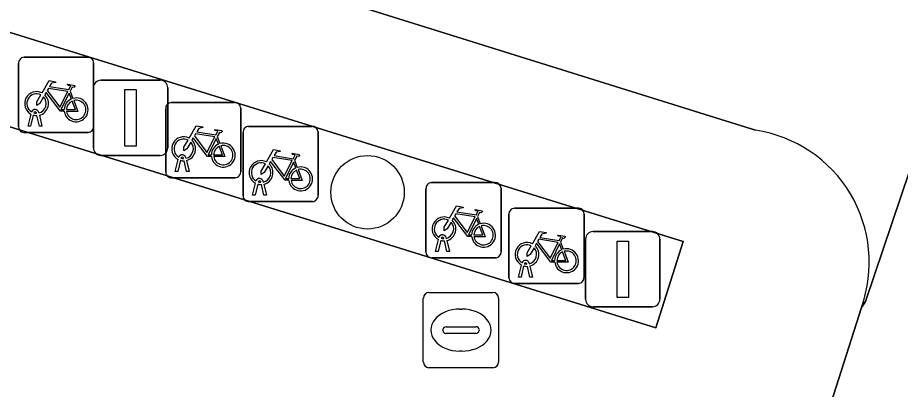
# Model space of a CAD drawing. Extents: x 160675 to 161153, y 383241 to 383714.
# Drawn here: x 161107.31 to 161119.07, y 383453.9 to 383458.85 of the extents above; entities that cross this region are included whole.
import ezdxf

# ---------------------------------------------------------------- set-up
doc = ezdxf.new("R2010")
doc.units = 0
for name, color, linetype in [('IMGEO_Boom', 7, 'Continuous'), ('IMGEO_Fietsenrek', 7, 'Continuous'), ('IMGEO_Fietspad_gesloten', 7, 'Continuous'), ('IMGEO_Kolk', 7, 'Continuous'), ('IMGEO_Lichtmast', 7, 'Continuous'), ('IMGEO_Verkeerseiland_open', 7, 'Continuous'), ('IMGEO_Voetgangersgebied_open', 7, 'Continuous')]:
    doc.layers.add(name, color=color, linetype=linetype)

msp = doc.modelspace()

# ---------------------------------------------------------------- linework, layer by layer
at = {"layer": 'IMGEO_Boom'}
msp.add_circle((161111.972, 383456.525), 0.489, dxfattribs=at)
at = {"layer": 'IMGEO_Fietsenrek'}
for p, q in [((161107.4, 383458.32), (161108.241, 383458.32)), ((161108.241, 383458.32), (161107.4, 383458.32)), ((161107.325, 383457.395), (161107.325, 383458.236)), ((161107.325, 383458.236), (161107.325, 383457.395)), ((161108.325, 383458.245), (161108.325, 383457.404)), ((161108.325, 383457.404), (161108.325, 383458.245)), ((161108.012, 383457.869), (161108.048, 383457.774)), ((161109.359, 383457.718), (161110.2, 383457.718)), ((161110.2, 383457.718), (161109.359, 383457.718)), ((161107.563, 383457.576), (161107.562, 383457.58)), ((161107.594, 383457.587), (161107.595, 383457.58)), ((161109.284, 383456.793), (161109.284, 383457.634)), ((161109.284, 383457.634), (161109.284, 383456.793)), ((161110.284, 383457.643), (161110.284, 383456.802)), ((161110.284, 383456.802), (161110.284, 383457.643)), ((161107.452, 383457.404), (161107.491, 383457.564)), ((161107.521, 383457.552), (161107.486, 383457.404)), ((161107.604, 383457.404), (161107.57, 383457.546)), ((161107.602, 383457.55), (161107.637, 383457.404)), ((161107.486, 383457.404), (161107.452, 383457.404)), ((161107.637, 383457.404), (161107.604, 383457.404)), ((161110.389, 383457.402), (161111.23, 383457.402)), ((161111.23, 383457.402), (161110.389, 383457.402)), ((161108.25, 383457.32), (161107.409, 383457.32)), ((161107.409, 383457.32), (161108.25, 383457.32)), ((161109.971, 383457.267), (161110.007, 383457.172)), ((161110.314, 383456.477), (161110.314, 383457.318)), ((161110.314, 383457.318), (161110.314, 383456.477)), ((161111.314, 383457.327), (161111.314, 383456.486)), ((161111.314, 383456.486), (161111.314, 383457.327)), ((161109.553, 383456.985), (161109.554, 383456.978)), ((161109.411, 383456.802), (161109.45, 383456.962)), ((161109.48, 383456.95), (161109.445, 383456.802)), ((161109.522, 383456.974), (161109.521, 383456.978)), ((161109.563, 383456.802), (161109.529, 383456.944)), ((161109.561, 383456.948), (161109.596, 383456.802)), ((161111.001, 383456.951), (161111.037, 383456.856)), ((161109.445, 383456.802), (161109.411, 383456.802)), ((161109.596, 383456.802), (161109.563, 383456.802)), ((161110.209, 383456.718), (161109.368, 383456.718)), ((161109.368, 383456.718), (161110.209, 383456.718)), ((161110.441, 383456.486), (161110.48, 383456.646)), ((161110.51, 383456.634), (161110.475, 383456.486)), ((161110.552, 383456.658), (161110.551, 383456.662)), ((161110.583, 383456.669), (161110.584, 383456.662)), ((161110.591, 383456.632), (161110.626, 383456.486)), ((161112.825, 383456.653), (161113.666, 383456.653)), ((161113.666, 383456.653), (161112.825, 383456.653)), ((161110.593, 383456.486), (161110.559, 383456.628)), ((161112.75, 383455.728), (161112.75, 383456.569)), ((161112.75, 383456.569), (161112.75, 383455.728)), ((161113.75, 383456.578), (161113.75, 383455.737)), ((161113.75, 383455.737), (161113.75, 383456.578)), ((161111.239, 383456.402), (161110.398, 383456.402)), ((161110.398, 383456.402), (161111.239, 383456.402)), ((161110.475, 383456.486), (161110.441, 383456.486)), ((161110.626, 383456.486), (161110.593, 383456.486)), ((161113.93, 383456.314), (161114.771, 383456.314)), ((161114.771, 383456.314), (161113.93, 383456.314)), ((161113.437, 383456.202), (161113.473, 383456.107)), ((161113.855, 383455.389), (161113.855, 383456.23)), ((161113.855, 383456.23), (161113.855, 383455.389)), ((161114.855, 383456.239), (161114.855, 383455.398)), ((161114.855, 383455.398), (161114.855, 383456.239)), ((161112.877, 383455.737), (161112.916, 383455.897)), ((161112.946, 383455.885), (161112.911, 383455.737)), ((161112.988, 383455.909), (161112.987, 383455.913)), ((161113.029, 383455.737), (161112.995, 383455.879)), ((161113.019, 383455.92), (161113.02, 383455.913)), ((161113.027, 383455.883), (161113.062, 383455.737)), ((161114.542, 383455.863), (161114.578, 383455.768)), ((161112.911, 383455.737), (161112.877, 383455.737)), ((161113.062, 383455.737), (161113.029, 383455.737)), ((161113.675, 383455.653), (161112.834, 383455.653)), ((161112.834, 383455.653), (161113.675, 383455.653)), ((161114.093, 383455.57), (161114.092, 383455.574)), ((161114.124, 383455.581), (161114.125, 383455.574)), ((161113.982, 383455.398), (161114.021, 383455.558)), ((161114.051, 383455.546), (161114.016, 383455.398)), ((161114.134, 383455.398), (161114.1, 383455.54)), ((161114.132, 383455.544), (161114.167, 383455.398)), ((161114.016, 383455.398), (161113.982, 383455.398)), ((161114.167, 383455.398), (161114.134, 383455.398)), ((161114.78, 383455.314), (161113.939, 383455.314)), ((161113.939, 383455.314), (161114.78, 383455.314))]:
    msp.add_line(p, q, dxfattribs=at)
for points in [[(161107.638, 383457.846), (161107.733, 383458.01), (161107.819, 383457.996), (161107.821, 383457.987), (161107.765, 383457.976), (161107.738, 383457.931), (161107.994, 383457.89)], [(161107.994, 383457.89), (161108.019, 383457.939), (161108.013, 383457.943), (161107.99, 383457.947), (161107.978, 383457.954), (161107.977, 383457.957), (161107.979, 383457.962), (161108.074, 383457.947), (161108.076, 383457.937), (161108.066, 383457.924), (161108.054, 383457.918), (161108.04, 383457.924), (161108.012, 383457.869)], [(161107.659, 383457.794), (161107.607, 383457.704), (161107.567, 383457.679), (161107.568, 383457.726), (161107.623, 383457.82)], [(161107.934, 383457.602), (161107.884, 383457.602), (161107.693, 383457.853), (161107.674, 383457.821)], [(161107.981, 383457.865), (161107.724, 383457.906), (161107.707, 383457.877), (161107.874, 383457.657), (161107.981, 383457.865)], [(161108.029, 383457.767), (161107.999, 383457.844), (161107.89, 383457.626), (161107.933, 383457.626)], [(161107.963, 383457.626), (161108.083, 383457.625), (161108.039, 383457.739)], [(161108.059, 383457.746), (161108.114, 383457.601), (161107.964, 383457.601)], [(161109.597, 383457.244), (161109.692, 383457.408), (161109.778, 383457.394), (161109.78, 383457.385), (161109.724, 383457.374), (161109.697, 383457.329), (161109.953, 383457.288)], [(161109.953, 383457.288), (161109.978, 383457.337), (161109.972, 383457.341), (161109.949, 383457.345), (161109.937, 383457.352), (161109.936, 383457.355), (161109.938, 383457.36), (161110.033, 383457.345), (161110.035, 383457.335), (161110.025, 383457.322), (161110.013, 383457.316), (161109.999, 383457.322), (161109.971, 383457.267)], [(161109.618, 383457.192), (161109.566, 383457.102), (161109.526, 383457.077), (161109.527, 383457.124), (161109.582, 383457.218)], [(161109.893, 383457), (161109.843, 383457), (161109.652, 383457.251), (161109.633, 383457.219)], [(161109.94, 383457.263), (161109.683, 383457.304), (161109.666, 383457.275), (161109.833, 383457.055), (161109.94, 383457.263)], [(161109.988, 383457.165), (161109.958, 383457.242), (161109.849, 383457.024), (161109.892, 383457.024)], [(161109.922, 383457.024), (161110.042, 383457.023), (161109.998, 383457.137)], [(161110.018, 383457.144), (161110.073, 383456.999), (161109.923, 383456.999)], [(161110.627, 383456.928), (161110.722, 383457.092), (161110.808, 383457.078), (161110.81, 383457.069), (161110.754, 383457.058), (161110.727, 383457.013), (161110.983, 383456.972)], [(161110.97, 383456.947), (161110.713, 383456.988), (161110.696, 383456.959), (161110.863, 383456.739), (161110.97, 383456.947)], [(161110.983, 383456.972), (161111.008, 383457.021), (161111.002, 383457.025), (161110.979, 383457.029), (161110.967, 383457.036), (161110.966, 383457.039), (161110.968, 383457.044), (161111.063, 383457.029), (161111.065, 383457.019), (161111.055, 383457.006), (161111.043, 383457), (161111.029, 383457.006), (161111.001, 383456.951)], [(161110.648, 383456.876), (161110.596, 383456.786), (161110.556, 383456.761), (161110.557, 383456.808), (161110.612, 383456.902)], [(161110.923, 383456.684), (161110.873, 383456.684), (161110.682, 383456.935), (161110.663, 383456.903)], [(161111.018, 383456.849), (161110.988, 383456.926), (161110.879, 383456.708), (161110.922, 383456.708)], [(161110.952, 383456.708), (161111.072, 383456.707), (161111.028, 383456.821)], [(161111.048, 383456.828), (161111.103, 383456.683), (161110.953, 383456.683)], [(161113.063, 383456.179), (161113.158, 383456.343), (161113.244, 383456.329), (161113.246, 383456.32), (161113.19, 383456.309), (161113.163, 383456.264), (161113.419, 383456.223)], [(161113.419, 383456.223), (161113.444, 383456.272), (161113.438, 383456.276), (161113.415, 383456.28), (161113.403, 383456.287), (161113.402, 383456.29), (161113.404, 383456.295), (161113.499, 383456.28), (161113.501, 383456.27), (161113.491, 383456.257), (161113.479, 383456.251), (161113.465, 383456.257), (161113.437, 383456.202)], [(161113.359, 383455.935), (161113.309, 383455.935), (161113.118, 383456.186), (161113.099, 383456.154)], [(161113.406, 383456.198), (161113.149, 383456.239), (161113.132, 383456.21), (161113.299, 383455.99), (161113.406, 383456.198)], [(161113.454, 383456.1), (161113.424, 383456.177), (161113.315, 383455.959), (161113.358, 383455.959)], [(161113.084, 383456.127), (161113.032, 383456.037), (161112.992, 383456.012), (161112.993, 383456.059), (161113.048, 383456.153)], [(161113.388, 383455.959), (161113.508, 383455.958), (161113.464, 383456.072)], [(161113.484, 383456.079), (161113.539, 383455.934), (161113.389, 383455.934)], [(161114.168, 383455.84), (161114.263, 383456.004), (161114.349, 383455.99), (161114.351, 383455.981), (161114.295, 383455.97), (161114.268, 383455.925), (161114.524, 383455.884)], [(161114.524, 383455.884), (161114.549, 383455.933), (161114.543, 383455.937), (161114.52, 383455.941), (161114.508, 383455.948), (161114.507, 383455.951), (161114.509, 383455.956), (161114.604, 383455.941), (161114.606, 383455.931), (161114.596, 383455.918), (161114.584, 383455.912), (161114.57, 383455.918), (161114.542, 383455.863)], [(161114.189, 383455.788), (161114.137, 383455.698), (161114.097, 383455.673), (161114.098, 383455.72), (161114.153, 383455.814)], [(161114.464, 383455.596), (161114.414, 383455.596), (161114.223, 383455.847), (161114.204, 383455.815)], [(161114.511, 383455.859), (161114.254, 383455.9), (161114.237, 383455.871), (161114.404, 383455.651), (161114.511, 383455.859)], [(161114.559, 383455.761), (161114.529, 383455.838), (161114.42, 383455.62), (161114.463, 383455.62)], [(161114.493, 383455.62), (161114.613, 383455.619), (161114.569, 383455.733)], [(161114.589, 383455.74), (161114.644, 383455.595), (161114.494, 383455.595)]]:
    msp.add_lwpolyline(points, dxfattribs=at)
for centre, radius, start, end in [((161107.403, 383458.242), 0.0779, 92.4484, 184.2845), ((161107.403, 383458.242), 0.0779, 92.4484, 184.2845), ((161108.247, 383458.242), 0.0779, 2.4484, 94.2845), ((161108.247, 383458.242), 0.0779, 2.4484, 94.2845), ((161107.565, 383457.705), 0.159, 62.6766, 242.1369), ((161107.565, 383457.705), 0.129, 63.3192, 238.903), ((161107.565, 383457.705), 0.159, 283.5766, 46.6042), ((161107.565, 383457.705), 0.129, 283.6043, 43.4302), ((161108.092, 383457.621), 0.159, 113.3408, 178.3217), ((161108.092, 383457.621), 0.159, 187.0065, 105.7708), ((161108.092, 383457.621), 0.129, 113.923, 177.9556), ((161108.092, 383457.621), 0.129, 188.6715, 104.5883), ((161109.362, 383457.64), 0.0779, 92.4484, 184.2845), ((161109.362, 383457.64), 0.0779, 92.4484, 184.2845), ((161110.206, 383457.64), 0.0779, 2.4484, 94.2845), ((161110.206, 383457.64), 0.0779, 2.4484, 94.2845), ((161107.545, 383457.576), 0.0499, 12.8025, 158.6934), ((161107.545, 383457.576), 0.0174, 12.8025, 163.4502), ((161107.565, 383457.705), 0.129, 253.415, 269.0204), ((161107.565, 383457.705), 0.159, 253.9967, 271.7867), ((161107.403, 383457.398), 0.0779, 182.4484, 274.2845), ((161107.403, 383457.398), 0.0779, 182.4484, 274.2845), ((161108.247, 383457.398), 0.0779, 272.4484, 4.2845), ((161108.247, 383457.398), 0.0779, 272.4484, 4.2845), ((161110.392, 383457.324), 0.0779, 92.4484, 184.2845), ((161110.392, 383457.324), 0.0779, 92.4484, 184.2845), ((161111.236, 383457.324), 0.0779, 2.4484, 94.2845), ((161111.236, 383457.324), 0.0779, 2.4484, 94.2845), ((161109.524, 383457.103), 0.159, 62.6766, 242.1369), ((161109.524, 383457.103), 0.129, 63.3192, 238.903), ((161109.524, 383457.103), 0.159, 283.5766, 46.6042), ((161109.524, 383457.103), 0.129, 283.6043, 43.4302), ((161110.051, 383457.019), 0.159, 113.3408, 178.3217), ((161110.051, 383457.019), 0.159, 187.0065, 105.7708), ((161110.051, 383457.019), 0.129, 113.923, 177.9556), ((161110.051, 383457.019), 0.129, 188.6715, 104.5883), ((161109.504, 383456.974), 0.0499, 12.8025, 158.6934), ((161109.504, 383456.974), 0.0174, 12.8025, 163.4502), ((161109.524, 383457.103), 0.159, 253.9967, 271.7867), ((161109.524, 383457.103), 0.129, 253.415, 269.0204), ((161110.554, 383456.787), 0.159, 62.6766, 242.1369), ((161110.554, 383456.787), 0.129, 63.3192, 238.903), ((161110.554, 383456.787), 0.129, 283.6043, 43.4302), ((161110.554, 383456.787), 0.159, 283.5766, 46.6042), ((161109.362, 383456.796), 0.0779, 182.4484, 274.2845), ((161109.362, 383456.796), 0.0779, 182.4484, 274.2845), ((161110.206, 383456.796), 0.0779, 272.4484, 4.2845), ((161110.206, 383456.796), 0.0779, 272.4484, 4.2845), ((161111.081, 383456.703), 0.159, 113.3408, 178.3217), ((161111.081, 383456.703), 0.159, 187.0065, 105.7708), ((161111.081, 383456.703), 0.129, 113.923, 177.9556), ((161111.081, 383456.703), 0.129, 188.6715, 104.5883), ((161110.534, 383456.658), 0.0499, 12.8025, 158.6934), ((161110.554, 383456.787), 0.159, 253.9967, 271.7867), ((161110.534, 383456.658), 0.0174, 12.8025, 163.4502), ((161110.554, 383456.787), 0.129, 253.415, 269.0204), ((161112.828, 383456.575), 0.0779, 92.4484, 184.2845), ((161112.828, 383456.575), 0.0779, 92.4484, 184.2845), ((161113.672, 383456.575), 0.0779, 2.4484, 94.2845), ((161113.672, 383456.575), 0.0779, 2.4484, 94.2845), ((161110.392, 383456.48), 0.0779, 182.4484, 274.2845), ((161110.392, 383456.48), 0.0779, 182.4484, 274.2845), ((161111.236, 383456.48), 0.0779, 272.4484, 4.2845), ((161111.236, 383456.48), 0.0779, 272.4484, 4.2845), ((161113.933, 383456.236), 0.0779, 92.4484, 184.2845), ((161113.933, 383456.236), 0.0779, 92.4484, 184.2845), ((161114.777, 383456.236), 0.0779, 2.4484, 94.2845), ((161114.777, 383456.236), 0.0779, 2.4484, 94.2845), ((161112.99, 383456.038), 0.159, 62.6766, 242.1369), ((161112.99, 383456.038), 0.129, 63.3192, 238.903), ((161112.99, 383456.038), 0.129, 283.6043, 43.4302), ((161112.99, 383456.038), 0.159, 283.5766, 46.6042), ((161113.517, 383455.954), 0.159, 113.3408, 178.3217), ((161113.517, 383455.954), 0.159, 187.0065, 105.7708), ((161113.517, 383455.954), 0.129, 113.923, 177.9556), ((161113.517, 383455.954), 0.129, 188.6715, 104.5883), ((161112.97, 383455.909), 0.0499, 12.8025, 158.6934), ((161112.97, 383455.909), 0.0174, 12.8025, 163.4502), ((161112.99, 383456.038), 0.159, 253.9967, 271.7867), ((161112.99, 383456.038), 0.129, 253.415, 269.0204), ((161114.095, 383455.699), 0.159, 62.6766, 242.1369), ((161114.095, 383455.699), 0.129, 63.3192, 238.903), ((161114.095, 383455.699), 0.159, 283.5766, 46.6042), ((161112.828, 383455.731), 0.0779, 182.4484, 274.2845), ((161112.828, 383455.731), 0.0779, 182.4484, 274.2845), ((161113.672, 383455.731), 0.0779, 272.4484, 4.2845), ((161113.672, 383455.731), 0.0779, 272.4484, 4.2845), ((161114.095, 383455.699), 0.129, 283.6043, 43.4302), ((161114.622, 383455.615), 0.159, 113.3408, 178.3217), ((161114.622, 383455.615), 0.159, 187.0065, 105.7708), ((161114.622, 383455.615), 0.129, 113.923, 177.9556), ((161114.622, 383455.615), 0.129, 188.6715, 104.5883), ((161114.075, 383455.57), 0.0499, 12.8025, 158.6934), ((161114.075, 383455.57), 0.0174, 12.8025, 163.4502), ((161114.095, 383455.699), 0.129, 253.415, 269.0204), ((161114.095, 383455.699), 0.159, 253.9967, 271.7867), ((161113.933, 383455.392), 0.0779, 182.4484, 274.2845), ((161113.933, 383455.392), 0.0779, 182.4484, 274.2845), ((161114.777, 383455.392), 0.0779, 272.4484, 4.2845), ((161114.777, 383455.392), 0.0779, 272.4484, 4.2845)]:
    msp.add_arc(centre, radius, start, end, dxfattribs=at)
at = {"layer": 'IMGEO_Fietspad_gesloten'}
for points in [[(161136.323, 383508.668), (161135.437, 383505.693), (161134.331, 383502.407), (161133.4, 383500), (161132.165, 383496.809), (161130.173, 383491.135), (161127.208, 383481.818), (161122.498, 383467.015), (161120.382, 383460.363), (161120.37, 383460.302), (161118.601, 383455.071), (161118.548, 383454.992), (161111.242, 383432.14), (161095.589, 383383.263), (161087.624, 383358.486), (161087.564, 383358.301), (161083.78, 383346.529), (161083.048, 383344.18), (161082.416, 383341.836)], [(161117.721, 383459.056), (161117.222, 383459.213), (161077.255, 383471.761), (161076.702, 383470.014), (161089.617, 383465.938), (161116.681, 383457.491), (161117.138, 383457.349)], [(161118.548, 383454.992), (161118.601, 383455.071), (161120.37, 383460.302), (161120.382, 383460.363)]]:
    msp.add_lwpolyline(points, dxfattribs=at)
msp.add_arc((161116.88, 383455.595), 1.773, 340.1323, 81.6449, dxfattribs=at)
at = {"layer": 'IMGEO_Kolk'}
for p, q in [((161112.715, 383454.266), (161112.715, 383455.118)), ((161112.79, 383455.192), (161113.642, 383455.192)), ((161113.716, 383455.118), (161113.716, 383454.266)), ((161113.203, 383454.972), (161113.228, 383454.972)), ((161112.974, 383454.686), (161112.974, 383454.698)), ((161113.412, 383454.649), (161113.014, 383454.649)), ((161113.017, 383454.735), (161113.415, 383454.735)), ((161113.458, 383454.698), (161113.458, 383454.686)), ((161113.226, 383454.412), (161113.201, 383454.412)), ((161113.642, 383454.192), (161112.79, 383454.192))]:
    msp.add_line(p, q, dxfattribs=at)
for points in [[(161112.715, 383454.266), (161112.715, 383455.118)], [(161112.79, 383455.192), (161113.642, 383455.192)], [(161113.716, 383455.118), (161113.716, 383454.266)], [(161113.642, 383454.192), (161112.79, 383454.192)]]:
    msp.add_lwpolyline(points, dxfattribs=at)
for centre, radius, start, end in [((161112.792, 383455.116), 0.0765, 91.552, 178.448), ((161112.792, 383455.116), 0.0765, 91.552, 178.448), ((161113.64, 383455.116), 0.0765, 1.552, 88.448), ((161113.64, 383455.116), 0.0765, 1.552, 88.448), ((161113.014, 383454.695), 0.0403, 85.8775, 175.7526), ((161113.011, 383454.685), 0.0366, 178.938, 274.7102), ((161113.415, 383454.692), 0.043, 264.8664, 352.4533), ((161113.419, 383454.697), 0.0386, 1.7309, 96.639), ((161112.792, 383454.268), 0.0765, 181.552, 268.448), ((161112.792, 383454.268), 0.0765, 181.552, 268.448), ((161113.64, 383454.268), 0.0765, 271.552, 358.448), ((161113.64, 383454.268), 0.0765, 271.552, 358.448)]:
    msp.add_arc(centre, radius, start, end, dxfattribs=at)
for centre, major_axis, ratio, start_param, end_param in [((161113.202, 383454.692), (-0.387, 0.002), 0.722429, 4.712389, 7.853982), ((161113.227, 383454.692), (-0.39, 0.002), 0.717154, 1.570796, 4.712389)]:
    msp.add_ellipse(centre, major_axis=major_axis, ratio=ratio, start_param=start_param, end_param=end_param, dxfattribs=at)
at = {"layer": 'IMGEO_Lichtmast'}
for p, q in [((161108.422, 383458.015), (161109.212, 383458.015)), ((161109.212, 383458.015), (161108.422, 383458.015)), ((161108.322, 383457.115), (161108.322, 383457.915)), ((161108.322, 383457.915), (161108.322, 383457.115)), ((161109.312, 383457.915), (161109.312, 383457.115)), ((161109.312, 383457.115), (161109.312, 383457.915)), ((161109.212, 383457.015), (161108.422, 383457.015)), ((161108.422, 383457.015), (161109.212, 383457.015)), ((161114.975, 383456.002), (161115.765, 383456.002)), ((161115.765, 383456.002), (161114.975, 383456.002)), ((161114.875, 383455.102), (161114.875, 383455.902)), ((161114.875, 383455.902), (161114.875, 383455.102)), ((161115.865, 383455.902), (161115.865, 383455.102)), ((161115.865, 383455.102), (161115.865, 383455.902)), ((161115.765, 383455.002), (161114.975, 383455.002)), ((161114.975, 383455.002), (161115.765, 383455.002))]:
    msp.add_line(p, q, dxfattribs=at)
for points in [[(161108.742, 383457.89), (161108.892, 383457.89), (161108.892, 383457.14), (161108.742, 383457.14), (161108.742, 383457.89)], [(161115.295, 383455.877), (161115.445, 383455.877), (161115.445, 383455.127), (161115.295, 383455.127), (161115.295, 383455.877)]]:
    msp.add_lwpolyline(points, dxfattribs=at)
for centre, start, end in [((161108.422, 383457.915), 90, 180), ((161108.422, 383457.915), 90, 180), ((161109.212, 383457.915), 0, 90), ((161109.212, 383457.915), 360, 90), ((161108.422, 383457.115), 180, 270), ((161108.422, 383457.115), 180, 270), ((161109.212, 383457.115), 270, 0), ((161109.212, 383457.115), 270, 0), ((161114.975, 383455.902), 90, 180), ((161114.975, 383455.902), 90, 180), ((161115.765, 383455.902), 0, 90), ((161115.765, 383455.902), 360, 90), ((161114.975, 383455.102), 180, 270), ((161114.975, 383455.102), 180, 270), ((161115.765, 383455.102), 270, 0), ((161115.765, 383455.102), 270, 0)]:
    msp.add_arc(centre, 0.1, start, end, dxfattribs=at)
at = {"layer": 'IMGEO_Verkeerseiland_open'}
msp.add_lwpolyline([(161115.812, 383454.721), (161116.173, 383455.871), (161095.529, 383462.274), (161095.181, 383461.137)], close=True, dxfattribs=at)
at = {"layer": 'IMGEO_Voetgangersgebied_open'}
for points in [[(161117.138, 383457.349), (161116.681, 383457.491), (161089.617, 383465.938)], [(161095.589, 383383.263), (161111.242, 383432.14), (161118.548, 383454.992)]]:
    msp.add_lwpolyline(points, dxfattribs=at)
msp.add_lwpolyline([(161095.181, 383461.137), (161095.529, 383462.274), (161116.173, 383455.871), (161115.812, 383454.721)], close=True, dxfattribs=at)
msp.add_arc((161116.88, 383455.595), 1.773, 340.1323, 81.6449, dxfattribs=at)

doc.saveas('drawing.dxf')
